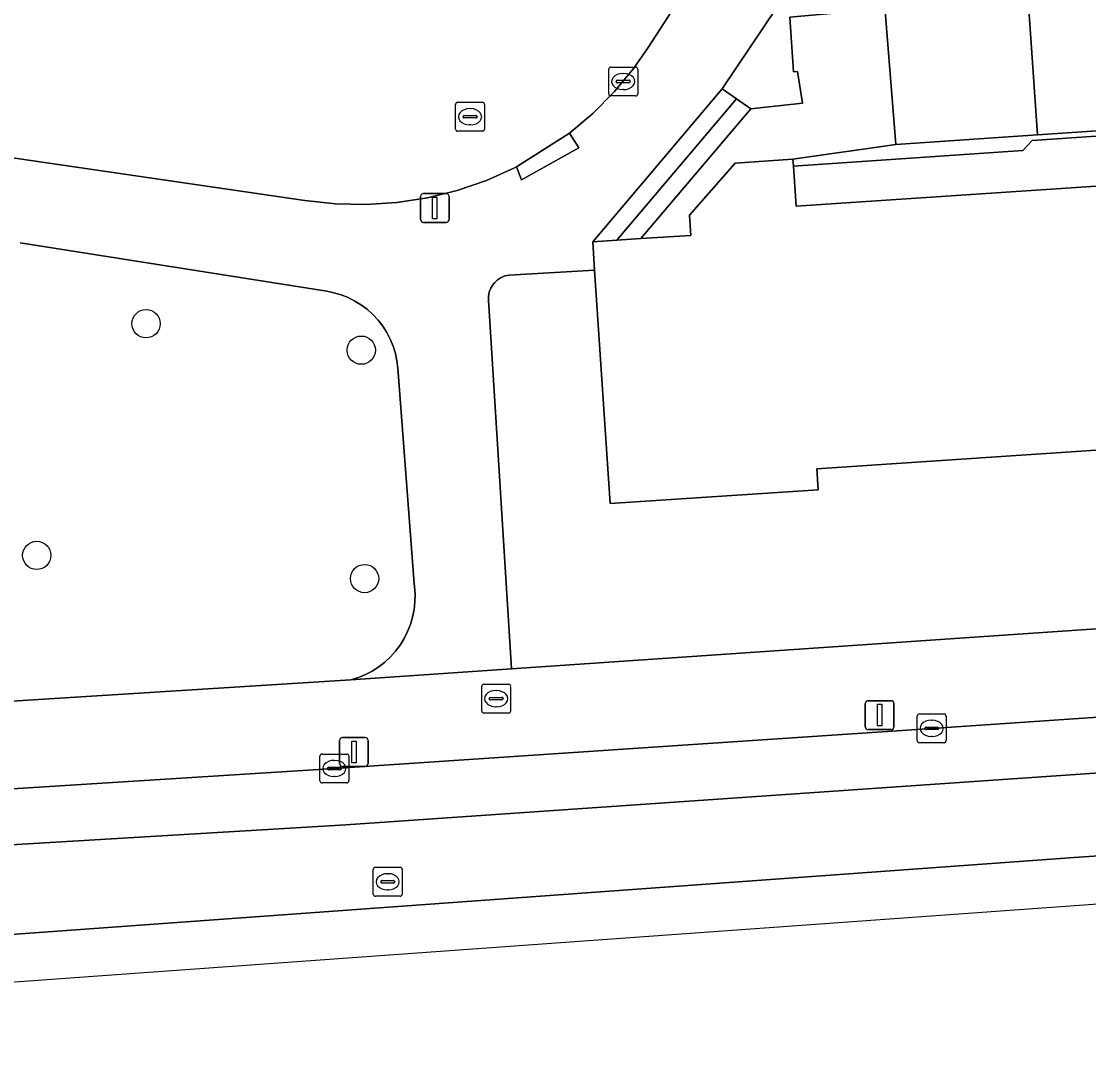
# Model space of a CAD drawing. Extents: x 161084 to 161928, y 385354 to 386522.
# Drawn here: x 161682.9 to 161719.79, y 385371.19 to 385406.54 of the extents above; entities that cross this region are included whole.
import ezdxf

# ---------------------------------------------------------------- set-up
doc = ezdxf.new("R2010")
doc.units = 0
for name, color, linetype in [('IMGEO_Boom', 7, 'Continuous'), ('IMGEO_Brandkraan', 7, 'Continuous'), ('IMGEO_Groenvoorziening', 7, 'Continuous'), ('IMGEO_Kolk', 7, 'Continuous'), ('IMGEO_Lichtmast', 7, 'Continuous'), ('IMGEO_Pand', 7, 'Continuous'), ('IMGEO_Parkeervlak_open', 7, 'Continuous'), ('IMGEO_Rijbaan_lokaal_gesloten', 7, 'Continuous'), ('IMGEO_Rijbaan_lokaal_open', 7, 'Continuous'), ('IMGEO_Rioolput', 7, 'Continuous'), ('IMGEO_Voetpad_open', 7, 'Continuous')]:
    doc.layers.add(name, color=color, linetype=linetype)

msp = doc.modelspace()

# ---------------------------------------------------------------- linework, layer by layer
at = {"layer": 'IMGEO_Boom'}
for centre in [(161687.209, 385396.084), (161694.648, 385395.168), (161683.432, 385388.073), (161694.762, 385387.272)]:
    msp.add_circle(centre, 0.489, dxfattribs=at)
at = {"layer": 'IMGEO_Brandkraan'}
for p, q in [((161698.886, 385383.621), (161699.738, 385383.621)), ((161698.811, 385382.695), (161698.811, 385383.547)), ((161699.299, 385383.401), (161699.324, 385383.401)), ((161699.812, 385383.547), (161699.812, 385382.695)), ((161699.07, 385383.115), (161699.07, 385383.127)), ((161699.508, 385383.078), (161699.11, 385383.078)), ((161699.113, 385383.164), (161699.511, 385383.164)), ((161699.322, 385382.841), (161699.297, 385382.841)), ((161699.554, 385383.127), (161699.554, 385383.115)), ((161699.738, 385382.621), (161698.886, 385382.621))]:
    msp.add_line(p, q, dxfattribs=at)
for points in [[(161698.886, 385383.621), (161699.738, 385383.621)], [(161698.811, 385382.695), (161698.811, 385383.547)], [(161699.812, 385383.547), (161699.812, 385382.695)], [(161699.738, 385382.621), (161698.886, 385382.621)]]:
    msp.add_lwpolyline(points, dxfattribs=at)
for centre, radius, start, end in [((161698.888, 385383.545), 0.0765, 91.552, 178.448), ((161698.888, 385383.545), 0.0765, 91.552, 178.448), ((161699.736, 385383.545), 0.0765, 1.552, 88.448), ((161699.736, 385383.545), 0.0765, 1.552, 88.448), ((161699.11, 385383.124), 0.0403, 85.8775, 175.7526), ((161699.107, 385383.114), 0.0366, 178.938, 274.7102), ((161699.511, 385383.121), 0.043, 264.8664, 352.4533), ((161699.515, 385383.126), 0.0386, 1.7309, 96.639), ((161698.888, 385382.697), 0.0765, 181.552, 268.448), ((161698.888, 385382.697), 0.0765, 181.552, 268.448), ((161699.736, 385382.697), 0.0765, 271.552, 358.448), ((161699.736, 385382.697), 0.0765, 271.552, 358.448)]:
    msp.add_arc(centre, radius, start, end, dxfattribs=at)
for centre, major_axis, ratio, start_param, end_param in [((161699.298, 385383.121), (-0.387, 0.002), 0.722429, 4.712389, 7.853982), ((161699.323, 385383.121), (-0.39, 0.002), 0.717154, 1.570796, 4.712389)]:
    msp.add_ellipse(centre, major_axis=major_axis, ratio=ratio, start_param=start_param, end_param=end_param, dxfattribs=at)
at = {"layer": 'IMGEO_Groenvoorziening'}
msp.add_lwpolyline([(161709.898, 385403.712), (161709.732, 385404.805), (161709.593, 385404.787), (161709.461, 385406.683), (161711.129, 385406.825), (161710.899, 385409.84), (161707.126, 385404.205), (161707.618, 385403.859), (161708.111, 385403.512)], close=True, dxfattribs=at)
for points in [[(161682.208, 385383.012), (161694.293, 385383.773), (161694.547, 385383.852), (161694.792, 385383.953), (161695.028, 385384.076), (161695.251, 385384.22), (161695.461, 385384.383), (161695.656, 385384.564), (161695.833, 385384.761), (161695.993, 385384.974), (161696.132, 385385.2), (161696.251, 385385.438), (161696.348, 385385.685), (161696.423, 385385.94), (161696.474, 385386.2), (161696.502, 385386.465), (161696.507, 385386.73), (161696.487, 385386.995), (161696.473, 385387.1), (161695.911, 385394.541), (161695.88, 385394.8), (161695.826, 385395.056), (161695.749, 385395.305), (161695.65, 385395.547), (161695.53, 385395.779), (161695.389, 385395.999), (161695.23, 385396.206), (161695.053, 385396.398), (161694.859, 385396.573), (161694.651, 385396.73), (161694.429, 385396.868), (161694.196, 385396.986), (161693.953, 385397.082), (161693.703, 385397.156), (161693.463, 385397.205), (161682.855, 385398.879)], [(161729.002, 385392.31), (161710.394, 385391.071), (161710.443, 385390.343), (161703.252, 385389.864), (161702.715, 385397.93), (161699.759, 385397.767), (161699.686, 385397.754), (161699.615, 385397.734), (161699.546, 385397.708), (161699.479, 385397.676), (161699.415, 385397.639), (161699.356, 385397.595), (161699.3, 385397.547), (161699.248, 385397.493), (161699.202, 385397.436), (161699.161, 385397.374), (161699.126, 385397.309), (161699.097, 385397.241), (161699.073, 385397.171), (161699.057, 385397.099), (161699.046, 385397.026), (161699.043, 385396.952), (161699.044, 385396.901), (161699.842, 385384.149), (161775.141, 385389.302)]]:
    msp.add_lwpolyline(points, dxfattribs=at)
at = {"layer": 'IMGEO_Kolk'}
for p, q in [((161703.277, 385404.956), (161704.129, 385404.956)), ((161703.202, 385404.03), (161703.202, 385404.882)), ((161703.69, 385404.736), (161703.715, 385404.736)), ((161704.203, 385404.882), (161704.203, 385404.03)), ((161703.461, 385404.45), (161703.461, 385404.462)), ((161703.899, 385404.413), (161703.501, 385404.413)), ((161703.504, 385404.499), (161703.902, 385404.499)), ((161703.945, 385404.462), (161703.945, 385404.45)), ((161704.129, 385403.956), (161703.277, 385403.956)), ((161703.713, 385404.176), (161703.688, 385404.176)), ((161713.864, 385381.669), (161713.864, 385382.521)), ((161713.939, 385382.595), (161714.791, 385382.595)), ((161714.865, 385382.521), (161714.865, 385381.669)), ((161714.123, 385382.089), (161714.123, 385382.101)), ((161714.166, 385382.138), (161714.564, 385382.138)), ((161714.352, 385382.375), (161714.377, 385382.375)), ((161714.607, 385382.101), (161714.607, 385382.089)), ((161714.561, 385382.052), (161714.163, 385382.052)), ((161714.375, 385381.815), (161714.35, 385381.815)), ((161714.791, 385381.595), (161713.939, 385381.595)), ((161693.218, 385380.281), (161693.218, 385381.133)), ((161693.293, 385381.207), (161694.145, 385381.207)), ((161693.706, 385380.987), (161693.731, 385380.987)), ((161694.219, 385381.133), (161694.219, 385380.281)), ((161693.477, 385380.701), (161693.477, 385380.713)), ((161693.915, 385380.664), (161693.517, 385380.664)), ((161693.52, 385380.75), (161693.918, 385380.75)), ((161693.961, 385380.713), (161693.961, 385380.701)), ((161693.729, 385380.427), (161693.704, 385380.427)), ((161694.145, 385380.207), (161693.293, 385380.207))]:
    msp.add_line(p, q, dxfattribs=at)
for points in [[(161703.277, 385404.956), (161704.129, 385404.956)], [(161703.202, 385404.03), (161703.202, 385404.882)], [(161704.203, 385404.882), (161704.203, 385404.03)], [(161704.129, 385403.956), (161703.277, 385403.956)], [(161713.864, 385381.669), (161713.864, 385382.521)], [(161713.939, 385382.595), (161714.791, 385382.595)], [(161714.865, 385382.521), (161714.865, 385381.669)], [(161714.791, 385381.595), (161713.939, 385381.595)], [(161693.218, 385380.281), (161693.218, 385381.133)], [(161693.293, 385381.207), (161694.145, 385381.207)], [(161694.219, 385381.133), (161694.219, 385380.281)], [(161694.145, 385380.207), (161693.293, 385380.207)]]:
    msp.add_lwpolyline(points, dxfattribs=at)
for centre, radius, start, end in [((161703.279, 385404.88), 0.0765, 91.552, 178.448), ((161703.279, 385404.88), 0.0765, 91.552, 178.448), ((161704.127, 385404.88), 0.0765, 1.552, 88.448), ((161704.127, 385404.88), 0.0765, 1.552, 88.448), ((161703.501, 385404.459), 0.0403, 85.8775, 175.7526), ((161703.498, 385404.449), 0.0366, 178.938, 274.7102), ((161703.902, 385404.456), 0.043, 264.8664, 352.4533), ((161703.906, 385404.461), 0.0386, 1.7309, 96.639), ((161703.279, 385404.032), 0.0765, 181.552, 268.448), ((161703.279, 385404.032), 0.0765, 181.552, 268.448), ((161704.127, 385404.032), 0.0765, 271.552, 358.448), ((161704.127, 385404.032), 0.0765, 271.552, 358.448), ((161713.941, 385382.519), 0.0765, 91.552, 178.448), ((161713.941, 385382.519), 0.0765, 91.552, 178.448), ((161714.789, 385382.519), 0.0765, 1.552, 88.448), ((161714.789, 385382.519), 0.0765, 1.552, 88.448), ((161714.163, 385382.098), 0.0403, 85.8775, 175.7526), ((161714.16, 385382.088), 0.0366, 178.938, 274.7102), ((161714.564, 385382.095), 0.043, 264.8664, 352.4533), ((161714.568, 385382.1), 0.0386, 1.7309, 96.639), ((161713.941, 385381.671), 0.0765, 181.552, 268.448), ((161713.941, 385381.671), 0.0765, 181.552, 268.448), ((161714.789, 385381.671), 0.0765, 271.552, 358.448), ((161714.789, 385381.671), 0.0765, 271.552, 358.448), ((161693.295, 385381.131), 0.0765, 91.552, 178.448), ((161693.295, 385381.131), 0.0765, 91.552, 178.448), ((161694.143, 385381.131), 0.0765, 1.552, 88.448), ((161694.143, 385381.131), 0.0765, 1.552, 88.448), ((161693.517, 385380.71), 0.0403, 85.8775, 175.7526), ((161693.514, 385380.7), 0.0366, 178.938, 274.7102), ((161693.918, 385380.707), 0.043, 264.8664, 352.4533), ((161693.922, 385380.712), 0.0386, 1.7309, 96.639), ((161693.295, 385380.283), 0.0765, 181.552, 268.448), ((161693.295, 385380.283), 0.0765, 181.552, 268.448), ((161694.143, 385380.283), 0.0765, 271.552, 358.448), ((161694.143, 385380.283), 0.0765, 271.552, 358.448)]:
    msp.add_arc(centre, radius, start, end, dxfattribs=at)
for centre, major_axis, ratio, start_param, end_param in [((161703.689, 385404.456), (-0.387, 0.002), 0.722429, 4.712389, 7.853982), ((161703.714, 385404.456), (-0.39, 0.002), 0.717154, 1.570796, 4.712389), ((161714.351, 385382.095), (-0.387, 0.002), 0.722429, 4.712389, 7.853982), ((161714.376, 385382.095), (-0.39, 0.002), 0.717154, 1.570796, 4.712389), ((161693.705, 385380.707), (-0.387, 0.002), 0.722429, 4.712389, 7.853982), ((161693.73, 385380.707), (-0.39, 0.002), 0.717154, 1.570796, 4.712389)]:
    msp.add_ellipse(centre, major_axis=major_axis, ratio=ratio, start_param=start_param, end_param=end_param, dxfattribs=at)
at = {"layer": 'IMGEO_Lichtmast'}
for p, q in [((161696.796, 385400.585), (161697.586, 385400.585)), ((161697.586, 385400.585), (161696.796, 385400.585)), ((161696.696, 385399.685), (161696.696, 385400.485)), ((161696.696, 385400.485), (161696.696, 385399.685)), ((161697.686, 385400.485), (161697.686, 385399.685)), ((161697.686, 385399.685), (161697.686, 385400.485)), ((161697.586, 385399.585), (161696.796, 385399.585)), ((161696.796, 385399.585), (161697.586, 385399.585)), ((161712.071, 385382.151), (161712.071, 385382.951)), ((161712.071, 385382.951), (161712.071, 385382.151)), ((161712.171, 385383.051), (161712.961, 385383.051)), ((161712.961, 385383.051), (161712.171, 385383.051)), ((161713.061, 385382.951), (161713.061, 385382.151)), ((161713.061, 385382.151), (161713.061, 385382.951)), ((161693.997, 385381.78), (161694.787, 385381.78)), ((161694.787, 385381.78), (161693.997, 385381.78)), ((161712.961, 385382.051), (161712.171, 385382.051)), ((161712.171, 385382.051), (161712.961, 385382.051)), ((161693.897, 385380.88), (161693.897, 385381.68)), ((161693.897, 385381.68), (161693.897, 385380.88)), ((161694.887, 385381.68), (161694.887, 385380.88)), ((161694.887, 385380.88), (161694.887, 385381.68)), ((161694.787, 385380.78), (161693.997, 385380.78)), ((161693.997, 385380.78), (161694.787, 385380.78))]:
    msp.add_line(p, q, dxfattribs=at)
for points in [[(161697.116, 385400.46), (161697.266, 385400.46), (161697.266, 385399.71), (161697.116, 385399.71), (161697.116, 385400.46)], [(161712.491, 385382.926), (161712.641, 385382.926), (161712.641, 385382.176), (161712.491, 385382.176), (161712.491, 385382.926)], [(161694.317, 385381.655), (161694.467, 385381.655), (161694.467, 385380.905), (161694.317, 385380.905), (161694.317, 385381.655)]]:
    msp.add_lwpolyline(points, dxfattribs=at)
for centre, start, end in [((161696.796, 385400.485), 90, 180), ((161696.796, 385400.485), 90, 180), ((161697.586, 385400.485), 0, 90), ((161697.586, 385400.485), 360, 90), ((161696.796, 385399.685), 180, 270), ((161696.796, 385399.685), 180, 270), ((161697.586, 385399.685), 270, 0), ((161697.586, 385399.685), 270, 0), ((161712.171, 385382.951), 90, 180), ((161712.171, 385382.951), 90, 180), ((161712.961, 385382.951), 0, 90), ((161712.961, 385382.951), 360, 90), ((161712.171, 385382.151), 180, 270), ((161712.171, 385382.151), 180, 270), ((161712.961, 385382.151), 270, 0), ((161712.961, 385382.151), 270, 0), ((161693.997, 385381.68), 90, 180), ((161693.997, 385381.68), 90, 180), ((161694.787, 385381.68), 0, 90), ((161694.787, 385381.68), 360, 90), ((161693.997, 385380.88), 180, 270), ((161693.997, 385380.88), 180, 270), ((161694.787, 385380.88), 270, 0), ((161694.787, 385380.88), 270, 0)]:
    msp.add_arc(centre, 0.1, start, end, dxfattribs=at)
at = {"layer": 'IMGEO_Pand'}
msp.add_lwpolyline([(161728.697, 385401.415), (161709.679, 385400.149), (161709.587, 385401.529), (161709.571, 385401.767), (161707.567, 385401.634), (161705.989, 385399.83), (161706.035, 385399.138), (161704.314, 385399.024), (161703.482, 385398.968), (161702.65, 385398.913), (161702.715, 385397.93), (161703.252, 385389.864), (161710.443, 385390.343), (161710.394, 385391.071), (161729.002, 385392.31)], dxfattribs=at)
at = {"layer": 'IMGEO_Parkeervlak_open'}
msp.add_lwpolyline([(161717.4, 385411.626), (161712.409, 385411.224), (161713.131, 385402.28), (161718.019, 385402.612)], close=True, dxfattribs=at)
at = {"layer": 'IMGEO_Rijbaan_lokaal_gesloten'}
for points in [[(161780.911, 385386.593), (161744.115, 385384.121), (161714.365, 385382.094), (161693.719, 385380.706), (161682.409, 385379.995)], [(161790.386, 385385.562), (161745.718, 385382.325), (161694.12, 385378.755), (161673.857, 385377.546), (161666.232, 385378.103), (161665.946, 385378.056), (161662.307, 385378.041), (161658.165, 385378.115), (161657.419, 385378.132), (161657.429, 385377.882), (161644.365, 385377.304), (161644.261, 385377.318), (161644.02, 385377.311), (161643.787, 385377.242), (161630.471, 385376.759), (161630.919, 385372.33), (161639.831, 385371.872)], [(161639.831, 385371.872), (161662.986, 385373.549), (161719.453, 385377.639), (161752.938, 385379.891), (161791.813, 385382.444), (161791.677, 385385.598), (161791.396, 385385.539)], [(161673.857, 385377.546), (161694.12, 385378.755), (161745.718, 385382.325), (161790.386, 385385.562)], [(161639.831, 385371.872), (161644.097, 385371.653), (161653.051, 385371.194), (161791.156, 385381.143), (161791.867, 385381.194), (161791.813, 385382.444), (161752.938, 385379.891), (161719.453, 385377.639), (161662.986, 385373.549), (161639.831, 385371.872)]]:
    msp.add_lwpolyline(points, dxfattribs=at)
at = {"layer": 'IMGEO_Rijbaan_lokaal_open'}
for points in [[(161720.617, 385424.785), (161717.947, 385420.67), (161713.609, 385413.983), (161713.603, 385413.974), (161712.344, 385412.033), (161712.409, 385411.224), (161717.4, 385411.626), (161718.019, 385402.612), (161724.677, 385403.063)], [(161654.078, 385405.934), (161655.061, 385405.888), (161656.317, 385405.742), (161672.165, 385403.338), (161692.697, 385400.346), (161693.755, 385400.225), (161694.82, 385400.199), (161695.882, 385400.269), (161696.935, 385400.432), (161697.968, 385400.69), (161698.974, 385401.038), (161699.945, 385401.475), (161700.017, 385401.512), (161701.842, 385402.671), (161702.652, 385403.354), (161703.398, 385404.107), (161704.073, 385404.923), (161704.565, 385405.627), (161711.043, 385415.632)]]:
    msp.add_lwpolyline(points, dxfattribs=at)
at = {"layer": 'IMGEO_Rioolput'}
for p, q in [((161697.909, 385402.813), (161697.909, 385403.665)), ((161697.984, 385403.739), (161698.836, 385403.739)), ((161698.397, 385403.519), (161698.422, 385403.519)), ((161698.91, 385403.665), (161698.91, 385402.813)), ((161698.168, 385403.233), (161698.168, 385403.245)), ((161698.606, 385403.196), (161698.208, 385403.196)), ((161698.211, 385403.282), (161698.609, 385403.282)), ((161698.652, 385403.245), (161698.652, 385403.233)), ((161698.42, 385402.959), (161698.395, 385402.959)), ((161698.836, 385402.739), (161697.984, 385402.739)), ((161695.137, 385377.29), (161695.989, 385377.29)), ((161695.062, 385376.364), (161695.062, 385377.216)), ((161695.55, 385377.07), (161695.575, 385377.07)), ((161696.063, 385377.216), (161696.063, 385376.364)), ((161695.321, 385376.784), (161695.321, 385376.796)), ((161695.759, 385376.747), (161695.361, 385376.747)), ((161695.364, 385376.833), (161695.762, 385376.833)), ((161695.805, 385376.796), (161695.805, 385376.784)), ((161695.989, 385376.29), (161695.137, 385376.29)), ((161695.573, 385376.51), (161695.548, 385376.51))]:
    msp.add_line(p, q, dxfattribs=at)
for points in [[(161697.909, 385402.813), (161697.909, 385403.665)], [(161697.984, 385403.739), (161698.836, 385403.739)], [(161698.91, 385403.665), (161698.91, 385402.813)], [(161698.836, 385402.739), (161697.984, 385402.739)], [(161695.137, 385377.29), (161695.989, 385377.29)], [(161695.062, 385376.364), (161695.062, 385377.216)], [(161696.063, 385377.216), (161696.063, 385376.364)], [(161695.989, 385376.29), (161695.137, 385376.29)]]:
    msp.add_lwpolyline(points, dxfattribs=at)
for centre, radius, start, end in [((161697.986, 385403.663), 0.0765, 91.552, 178.448), ((161697.986, 385403.663), 0.0765, 91.552, 178.448), ((161698.834, 385403.663), 0.0765, 1.552, 88.448), ((161698.834, 385403.663), 0.0765, 1.552, 88.448), ((161698.208, 385403.242), 0.0403, 85.8775, 175.7526), ((161698.205, 385403.232), 0.0366, 178.938, 274.7102), ((161698.609, 385403.239), 0.043, 264.8664, 352.4533), ((161698.613, 385403.244), 0.0386, 1.7309, 96.639), ((161697.986, 385402.815), 0.0765, 181.552, 268.448), ((161697.986, 385402.815), 0.0765, 181.552, 268.448), ((161698.834, 385402.815), 0.0765, 271.552, 358.448), ((161698.834, 385402.815), 0.0765, 271.552, 358.448), ((161695.139, 385377.214), 0.0765, 91.552, 178.448), ((161695.139, 385377.214), 0.0765, 91.552, 178.448), ((161695.987, 385377.214), 0.0765, 1.552, 88.448), ((161695.987, 385377.214), 0.0765, 1.552, 88.448), ((161695.361, 385376.793), 0.0403, 85.8775, 175.7526), ((161695.358, 385376.783), 0.0366, 178.938, 274.7102), ((161695.762, 385376.79), 0.043, 264.8664, 352.4533), ((161695.766, 385376.795), 0.0386, 1.7309, 96.639), ((161695.139, 385376.366), 0.0765, 181.552, 268.448), ((161695.139, 385376.366), 0.0765, 181.552, 268.448), ((161695.987, 385376.366), 0.0765, 271.552, 358.448), ((161695.987, 385376.366), 0.0765, 271.552, 358.448)]:
    msp.add_arc(centre, radius, start, end, dxfattribs=at)
for centre, major_axis, ratio, start_param, end_param in [((161698.396, 385403.239), (-0.387, 0.002), 0.722429, 4.712389, 7.853982), ((161698.421, 385403.239), (-0.39, 0.002), 0.717154, 1.570796, 4.712389), ((161695.549, 385376.79), (-0.387, 0.002), 0.722429, 4.712389, 7.853982), ((161695.574, 385376.79), (-0.39, 0.002), 0.717154, 1.570796, 4.712389)]:
    msp.add_ellipse(centre, major_axis=major_axis, ratio=ratio, start_param=start_param, end_param=end_param, dxfattribs=at)
at = {"layer": 'IMGEO_Voetpad_open'}
for points in [[(161711.043, 385415.632), (161704.565, 385405.627), (161704.073, 385404.923), (161703.398, 385404.107), (161702.652, 385403.354), (161701.842, 385402.671), (161702.168, 385402.161), (161700.184, 385401.062), (161700.017, 385401.512), (161699.945, 385401.475), (161698.974, 385401.038), (161697.968, 385400.69), (161696.935, 385400.432), (161695.882, 385400.269), (161694.82, 385400.199), (161693.755, 385400.225), (161692.697, 385400.346), (161672.165, 385403.338)], [(161682.855, 385398.879), (161693.463, 385397.205), (161693.703, 385397.156), (161693.953, 385397.082), (161694.196, 385396.986), (161694.429, 385396.868), (161694.651, 385396.73), (161694.859, 385396.573), (161695.053, 385396.398), (161695.23, 385396.206), (161695.389, 385395.999), (161695.53, 385395.779), (161695.65, 385395.547), (161695.749, 385395.305), (161695.826, 385395.056), (161695.88, 385394.8), (161695.911, 385394.541), (161696.473, 385387.1), (161696.487, 385386.995), (161696.507, 385386.73), (161696.502, 385386.465), (161696.474, 385386.2), (161696.423, 385385.94), (161696.348, 385385.685), (161696.251, 385385.438), (161696.132, 385385.2), (161695.993, 385384.974), (161695.833, 385384.761), (161695.656, 385384.564), (161695.461, 385384.383), (161695.251, 385384.22), (161695.028, 385384.076), (161694.792, 385383.953), (161694.547, 385383.852), (161694.293, 385383.773), (161699.842, 385384.149), (161699.044, 385396.901), (161699.043, 385396.952), (161699.046, 385397.026), (161699.057, 385397.099), (161699.073, 385397.171), (161699.097, 385397.241), (161699.126, 385397.309), (161699.161, 385397.374), (161699.202, 385397.436), (161699.248, 385397.493), (161699.3, 385397.547), (161699.356, 385397.595), (161699.415, 385397.639), (161699.479, 385397.676), (161699.546, 385397.708), (161699.615, 385397.734), (161699.686, 385397.754), (161699.759, 385397.767), (161702.715, 385397.93), (161702.65, 385398.913), (161707.126, 385404.205), (161710.899, 385409.84)], [(161724.677, 385403.063), (161718.019, 385402.612), (161713.131, 385402.28), (161709.571, 385401.767), (161709.587, 385401.529), (161717.519, 385402.066), (161717.836, 385402.418), (161720.047, 385402.571)], [(161720.047, 385402.571), (161717.836, 385402.418), (161717.519, 385402.066), (161709.587, 385401.529), (161709.679, 385400.149), (161728.697, 385401.415)], [(161775.141, 385389.302), (161699.842, 385384.149), (161694.293, 385383.773), (161682.208, 385383.012), (161679.202, 385382.78), (161673.836, 385382.367), (161673.718, 385382.354), (161672.726, 385382.292), (161671.733, 385382.319), (161670.746, 385382.435), (161669.774, 385382.639), (161668.824, 385382.929), (161667.903, 385383.302), (161665.071, 385384.351), (161662.979, 385385.053), (161660.832, 385385.565), (161658.648, 385385.883), (161654.638, 385385.92), (161650.309, 385385.395)], [(161654.179, 385383.015), (161655.207, 385383.061), (161656.291, 385383.144), (161656.395, 385383.142), (161658.492, 385383.004), (161660.568, 385382.68), (161662.607, 385382.171), (161664.593, 385381.482), (161667.417, 385380.428), (161668.787, 385379.97), (161670.193, 385379.636), (161671.623, 385379.429), (161673.066, 385379.35), (161673.925, 385379.365), (161676.148, 385379.546), (161682.409, 385379.995), (161693.719, 385380.706), (161714.365, 385382.094), (161744.115, 385384.121), (161780.911, 385386.593), (161784.079, 385387.056), (161787.193, 385387.799)]]:
    msp.add_lwpolyline(points, dxfattribs=at)
for points in [[(161712.409, 385411.224), (161712.344, 385412.033), (161710.899, 385409.84), (161711.129, 385406.825), (161709.461, 385406.683), (161709.593, 385404.787), (161709.732, 385404.805), (161709.898, 385403.712), (161708.111, 385403.512), (161704.314, 385399.024), (161706.035, 385399.138), (161705.989, 385399.83), (161707.567, 385401.634), (161709.571, 385401.767), (161713.131, 385402.28)], [(161702.65, 385398.913), (161703.482, 385398.968), (161707.618, 385403.859), (161707.126, 385404.205)], [(161708.111, 385403.512), (161707.618, 385403.859), (161703.482, 385398.968), (161704.314, 385399.024)], [(161700.017, 385401.512), (161700.184, 385401.062), (161702.168, 385402.161), (161701.842, 385402.671)]]:
    msp.add_lwpolyline(points, close=True, dxfattribs=at)

doc.saveas('drawing.dxf')
